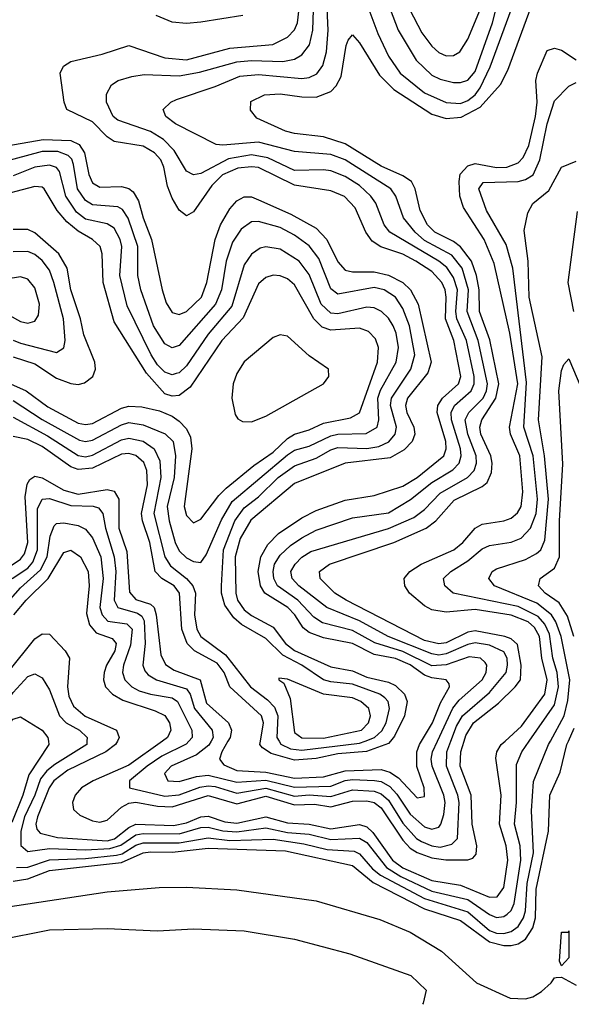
# Model space of a CAD drawing. Header units: inches. Extents: x 990535 to 1117859, y 769386 to 892122.
# Tile 687 of 1056: x 1043948 to 1045477, y 839271 to 841999. Entities that reach past the tile are written whole.
import ezdxf

# ---------------------------------------------------------------- set-up
doc = ezdxf.new("R2010")
doc.units = ezdxf.units.IN
doc.header["$MEASUREMENT"] = 0
doc.layers.add('B0843', color=7, linetype='Continuous')
doc.layers.add('B0844', color=7, linetype='Continuous')

msp = doc.modelspace()

# ---------------------------------------------------------------- linework, layer by layer
at = {"layer": 'B0843', "color": 5}
for points, elevation in [([(1044027.2, 840000), (1044028.6, 839990), (1043973.3, 839906.7), (1043956.3, 839850), (1043925.7, 839774.3)], 2240), ([(1043930, 839611.5), (1043970, 839618.2), (1044030, 839641.5), (1044230, 839663.5), (1044290, 839690), (1044310, 839692.9), (1044370, 839691.9), (1044470, 839702.8), (1044684.6, 839695.4), (1044870, 839655.4), (1044927.9, 839607.9), (1045070, 839535.5), (1045170, 839503.2), (1045250, 839444), (1045290, 839433.6), (1045310, 839433.6), (1045330, 839438.3), (1045350, 839450.6), (1045370, 839482.5), (1045377.7, 839510), (1045379.5, 839590), (1045413.6, 839750), (1045417.4, 839850), (1045445.8, 839914.2), (1045464.3, 839990), (1045468.8, 840000)], 2220), ([(1043938.9, 839650), (1043970, 839650.6), (1044030, 839670.8), (1044130, 839674.5), (1044216.2, 839683.8), (1044232.3, 839687.7), (1044270, 839711.3), (1044290, 839718), (1044390, 839717.7), (1044470, 839732), (1044530, 839724.8), (1044650, 839727.8), (1044735.1, 839715.1), (1044799.7, 839699.7), (1044875.1, 839695.1), (1044890, 839687.9), (1044926.2, 839646.2), (1044948.3, 839628.3), (1045070, 839564), (1045190, 839526.4), (1045250, 839475), (1045270, 839467.6), (1045290, 839466.7), (1045310, 839472), (1045330, 839485.7), (1045344.3, 839510), (1045349.8, 839530), (1045355, 839605), (1045371.7, 839690), (1045366.5, 839806.5), (1045372, 839888), (1045413.7, 839990), (1045419.1, 840000)], 2240), ([(1044134.2, 840000), (1044133.9, 839990), (1044045.1, 839934.9), (1044022.8, 839917.2), (1044005.1, 839894.9), (1043989.7, 839850), (1043961.4, 839790), (1043950.8, 839750), (1043950.6, 839710.6), (1043970, 839693.5), (1044030, 839701.8), (1044130, 839699), (1044197.5, 839702.5), (1044228.5, 839711.5), (1044270, 839739.8), (1044290, 839743.7), (1044390, 839742.6), (1044450, 839760.1), (1044470, 839761.8), (1044511.2, 839751.2), (1044550, 839748), (1044630, 839759.3), (1044690, 839746.9), (1044750, 839742.1), (1044810, 839727.5), (1044890, 839731), (1044910, 839718.7), (1044964.4, 839650), (1045004.7, 839624.7), (1045090, 839584.1), (1045190, 839561.1), (1045250, 839519), (1045270, 839511.1), (1045290, 839513.9), (1045299.4, 839520.6), (1045310, 839530.1), (1045318.1, 839550), (1045337.4, 839670), (1045335.5, 839710), (1045319.6, 839770), (1045324.8, 839830), (1045324.7, 839935.3), (1045339.8, 839970), (1045360.5, 840000)], 2260), ([(1044218.6, 840000), (1044213.5, 839990), (1044186.9, 839970), (1044080.9, 839919.1), (1044042.4, 839890), (1044029.7, 839870), (1043996.9, 839790), (1043992.2, 839770), (1043995.4, 839755.4), (1044004.8, 839744.8), (1044052.7, 839732.7), (1044190, 839723.4), (1044211, 839729), (1044250, 839760.1), (1044270, 839769.4), (1044374.1, 839765.9), (1044410, 839773.3), (1044450, 839789.9), (1044470, 839792.1), (1044516.6, 839776.6), (1044550, 839772.2), (1044630, 839790.2), (1044690, 839773.5), (1044750, 839769.9), (1044810, 839757.2), (1044890, 839769.1), (1044910, 839762.5), (1044926.6, 839746.6), (1044981.6, 839670), (1045010, 839648.4), (1045090, 839613.3), (1045170, 839600.6), (1045250, 839567.8), (1045271.5, 839568.5), (1045290, 839594), (1045301.4, 839670), (1045296, 839710), (1045277.8, 839770), (1045282.4, 839850), (1045267.3, 839952.7), (1045270.3, 839970), (1045282.8, 839990), (1045293.8, 840000)], 2280), ([(1044343.6, 840000), (1044250, 839933.1), (1044151.5, 839890), (1044119.1, 839870), (1044101.7, 839850), (1044094.3, 839830), (1044096.9, 839810), (1044114.5, 839794.5), (1044150, 839778.7), (1044170, 839775.3), (1044190, 839780.4), (1044230, 839816.7), (1044250, 839828.1), (1044270, 839830.8), (1044330, 839819.7), (1044370, 839817.8), (1044470, 839848.9), (1044550, 839826.3), (1044630, 839846.9), (1044710, 839822.8), (1044764.8, 839824.8), (1044810, 839817.4), (1044870, 839833.4), (1044910, 839834.4), (1044930, 839829.5), (1044950, 839814.5), (1045010, 839725), (1045030, 839703.2), (1045050, 839691.2), (1045090, 839676.3), (1045129.1, 839670.9), (1045190, 839671), (1045204.4, 839675.6), (1045213.6, 839686.4), (1045215, 839710), (1045201.9, 839770), (1045199.7, 839850), (1045168.8, 839930), (1045171, 839970), (1045179.9, 840000)], 2320), ([(1044416.9, 840000), (1044409, 839991), (1044342.2, 839957.8), (1044301.4, 839930), (1044252.3, 839890), (1044251.8, 839870), (1044350, 839847.4), (1044390, 839851.2), (1044447.4, 839872.6), (1044470, 839875.7), (1044490, 839873.9), (1044550, 839855.8), (1044630, 839869.4), (1044710, 839847.7), (1044750, 839851), (1044810, 839846.4), (1044870, 839864.9), (1044930, 839860.9), (1044950, 839853.9), (1044970, 839836.1), (1045010, 839772.2), (1045047.4, 839730), (1045061.3, 839721.3), (1045090, 839709.2), (1045113.7, 839706.3), (1045145.6, 839714.4), (1045161.2, 839730), (1045165.7, 839830), (1045162.4, 839850), (1045130.9, 839930), (1045131.9, 839970), (1045143.4, 840000)], 2340), ([(1044478.5, 840000), (1044471.9, 839988.1), (1044437.8, 839962.2), (1044368, 839930), (1044349.2, 839910), (1044358.2, 839890), (1044390, 839888.1), (1044437.8, 839902.2), (1044470, 839905.1), (1044550, 839886.2), (1044630, 839891.2), (1044710, 839871.9), (1044810, 839875.2), (1044850, 839890.9), (1044870, 839893.7), (1044930.9, 839890.9), (1044950, 839887.5), (1044974.1, 839874.1), (1044993.1, 839853.1), (1045030, 839797.1), (1045070, 839761.9), (1045090, 839755.5), (1045110, 839761.7), (1045115.6, 839770), (1045124, 839796), (1045127.7, 839830), (1045123.7, 839850), (1045091.6, 839930), (1045088.7, 839950), (1045092, 839970), (1045106, 840000)], 2360), ([(1044525.1, 840000), (1044507.8, 839970), (1044501.3, 839950), (1044513.9, 839933.9), (1044550, 839918.7), (1044630, 839913.9), (1044710, 839896.7), (1044790, 839900.5), (1044850, 839917.7), (1044950, 839920.9), (1044973.9, 839913.9), (1044998.3, 839898.3), (1045050, 839842.6), (1045070, 839846), (1045068.8, 839870), (1045049, 839929), (1045048.5, 839970), (1045055.7, 839990), (1045061.9, 840000)], 2380), ([(1044975.9, 840000), (1044970, 839992.9), (1044908.8, 839971.2), (1044830, 839964.2), (1044770, 839951.3), (1044710, 839947.4), (1044645.3, 839965.3), (1044620.9, 839980.9), (1044613.8, 839990), (1044615.5, 840000)], 2420), ([(1044666.7, 840000), (1044671.6, 839991.6), (1044698.6, 839978.6), (1044730, 839974.8), (1044890, 839994.1), (1044905.2, 840000)], 2440), ([(1043890, 839536.6), (1044190, 839582.5), (1044334, 839594), (1044410, 839595), (1044550, 839587.6), (1044770, 839556.9), (1044945.8, 839505.8), (1045029.9, 839470.1), (1045117.5, 839417.5), (1045214.3, 839330), (1045307.9, 839287.9), (1045350, 839285.3), (1045370, 839291.4), (1045394.4, 839305.6), (1045421.5, 839330), (1045430, 839344.1), (1045435.3, 839344.7), (1045450, 839346), (1045490, 839323.6)], 2180), ([(1043890, 839449.2), (1044030, 839476.8), (1044190, 839480.2), (1044330, 839474), (1044430, 839479.8), (1044570, 839474), (1044710, 839450.9), (1044862.8, 839410), (1045032.4, 839350), (1045074.8, 839310), (1045066.4, 839273.6), (1045064.6, 839270.6)], 2160)]:
    msp.add_lwpolyline(points, dxfattribs=dict(at, elevation=elevation))
at = {"layer": 'B0843', "color": 5, "elevation": 2180}
msp.add_lwpolyline([(1045450, 839377.6), (1045444.1, 839390), (1045450, 839470.5), (1045469.1, 839470.9), (1045470, 839474), (1045470, 839399.3)], close=True, dxfattribs=at)
at = {"layer": 'B0844', "color": 5}
for points, elevation in [([(1044950, 842094.4), (1044997.4, 841970), (1045046.7, 841886.7), (1045090, 841845.3), (1045113.4, 841833.4), (1045150, 841824.7), (1045170, 841824.4), (1045190, 841831.3), (1045210, 841855), (1045258.3, 841990), (1045298.9, 842150)], 2360), ([(1045061.9, 840000), (1045092.6, 840050), (1045114.4, 840105.6), (1045139.5, 840150), (1045138.7, 840158.7), (1045129.9, 840169.9), (1045090, 840175.1), (1045070, 840182.9), (1045030, 840210.7), (1044990, 840228.3), (1044930, 840239.5), (1044870, 840270.3), (1044790, 840286.4), (1044750, 840300.9), (1044733.5, 840313.5), (1044710.4, 840350), (1044691.5, 840370), (1044627.3, 840410), (1044615.5, 840430), (1044608.8, 840470), (1044615.9, 840510), (1044635.2, 840544.8), (1044665.2, 840574.8), (1044730, 840618.2), (1044770, 840638.4), (1044850, 840667.7), (1044930, 840680.7), (1045010, 840706.3), (1045050, 840729.8), (1045123.3, 840790), (1045130.2, 840810), (1045129.4, 840830), (1045105, 840910), (1045106.9, 840930), (1045119.8, 840950), (1045163.9, 840990), (1045170.9, 841010), (1045151.6, 841110), (1045127.8, 841170), (1045130, 841230), (1045127, 841250), (1045117.7, 841270), (1045090, 841301), (1045046, 841330), (1045010, 841348.5), (1044949, 841369), (1044925.2, 841385.2), (1044907.3, 841410), (1044877.7, 841477.7), (1044848.6, 841508.6), (1044810, 841524.7), (1044710, 841540.5), (1044610, 841588.7), (1044590, 841591.3), (1044552.9, 841587.1), (1044510, 841569.1), (1044480.4, 841539.6), (1044430, 841466.4), (1044410, 841454.9), (1044390, 841470.6), (1044370, 841504.3), (1044357.8, 841537.8), (1044347.6, 841590), (1044338.8, 841610), (1044321.6, 841630), (1044290, 841648.2), (1044210, 841661.4), (1044190, 841673.7), (1044150, 841715.5), (1044078.2, 841750), (1044071.1, 841770), (1044059.9, 841850), (1044069, 841870), (1044090, 841883.1), (1044176.6, 841903.4), (1044250, 841927.3), (1044350, 841892.6), (1044410, 841887.1), (1044530, 841919.8), (1044649.7, 841930.3), (1044690, 841950.5), (1044709.3, 841970.7), (1044718, 841990), (1044732.2, 842110)], 2380), ([(1045106, 840000), (1045148.6, 840091.4), (1045166.5, 840113.5), (1045229.4, 840170), (1045241, 840190), (1045242.9, 840210), (1045237.8, 840217.8), (1045225.6, 840230), (1045193.7, 840233.7), (1045130, 840210.9), (1045090, 840208.8), (1045010, 840248), (1044932.4, 840272.4), (1044870, 840305.8), (1044787.1, 840327.1), (1044762.9, 840342.9), (1044718.7, 840390), (1044662.9, 840430), (1044652.3, 840450), (1044650, 840470), (1044654.6, 840490), (1044670, 840514.7), (1044698.4, 840541.6), (1044730, 840563.2), (1044770, 840583.8), (1044870, 840618.1), (1044970, 840632.3), (1045031.1, 840668.9), (1045090, 840716.7), (1045148.4, 840751.6), (1045166.3, 840770), (1045172, 840790), (1045170.1, 840810), (1045145.2, 840890), (1045144.1, 840910), (1045153.5, 840930), (1045199.4, 840970), (1045207.7, 840990), (1045207.8, 841010), (1045186, 841110), (1045159.6, 841170), (1045156.6, 841190), (1045161.3, 841250), (1045150, 841284.7), (1045131.8, 841311.8), (1045110, 841330), (1044974.1, 841410), (1044958.3, 841430), (1044934.9, 841490), (1044921.6, 841510), (1044890, 841539), (1044850, 841564.1), (1044810, 841579.8), (1044790, 841582.6), (1044710, 841580.4), (1044635.7, 841615.7), (1044590, 841624), (1044527, 841613), (1044450, 841572.7), (1044430, 841568.9), (1044410, 841579.2), (1044375.9, 841635.9), (1044346.7, 841666.7), (1044310, 841688.4), (1044219.9, 841719.9), (1044206.9, 841730), (1044188.6, 841770), (1044188.2, 841791.8), (1044202.2, 841817.8), (1044220.5, 841830), (1044258.7, 841841.3), (1044292.9, 841847.1), (1044390, 841842.8), (1044446.6, 841853.4), (1044550, 841882.1), (1044590, 841885.9), (1044677, 841883), (1044710, 841889.4), (1044730, 841901.5), (1044751, 841929), (1044760.8, 841970), (1044765.2, 842110)], 2360), ([(1045143.4, 840000), (1045159.1, 840040.9), (1045175.3, 840070), (1045250, 840134.5), (1045296.1, 840190), (1045300.5, 840210), (1045298.8, 840230), (1045290, 840247.6), (1045250, 840265.4), (1045210, 840271.7), (1045190, 840267.8), (1045130, 840241.2), (1045110, 840238.1), (1045090, 840241.4), (1044969.5, 840290), (1044890, 840333.1), (1044798.9, 840370), (1044721.5, 840430), (1044702.9, 840450), (1044699.6, 840470), (1044711.2, 840490), (1044730, 840509.4), (1044755, 840525), (1044970, 840588.9), (1045040.2, 840619.8), (1045070, 840641.4), (1045113.4, 840686.6), (1045189.2, 840730), (1045207.7, 840750), (1045214, 840770), (1045212.8, 840790), (1045189.7, 840850.3), (1045182.9, 840890), (1045193.1, 840910), (1045232.7, 840950), (1045241.6, 840970), (1045244.3, 840990), (1045219, 841110), (1045188.5, 841190), (1045191.7, 841250), (1045174.8, 841310), (1045145.9, 841345.9), (1045070, 841387), (1045044.3, 841410), (1045011.8, 841450), (1044990.6, 841510), (1044976.2, 841530), (1044850, 841610), (1044810, 841625), (1044710, 841633.4), (1044610, 841659.7), (1044510.7, 841650.7), (1044492.7, 841652.7), (1044379.3, 841710), (1044352.8, 841730), (1044345.1, 841750), (1044367.1, 841770), (1044382.9, 841777.1), (1044490, 841813.8), (1044557.6, 841842.4), (1044610, 841847.1), (1044730, 841835.6), (1044750, 841838.4), (1044771.2, 841848.8), (1044788.1, 841871.9), (1044798.4, 841910), (1044802.6, 841970), (1044799.4, 842050)], 2340), ([(1045179.9, 840000), (1045184.5, 840015.5), (1045205.7, 840050), (1045275.3, 840104.7), (1045321.4, 840150), (1045335.8, 840170), (1045338.2, 840210), (1045327.7, 840267.7), (1045310, 840283.4), (1045293.1, 840290), (1045210, 840305.2), (1045190, 840302), (1045130, 840272.1), (1045110, 840269.2), (1045070, 840279), (1044852.7, 840390), (1044821.5, 840410), (1044780.7, 840450), (1044778.6, 840470), (1044806.5, 840490), (1044985.2, 840550), (1045074.4, 840590), (1045101.4, 840610), (1045152.6, 840667.4), (1045230, 840704.8), (1045243.8, 840716.2), (1045255.9, 840744.1), (1045257.6, 840770), (1045253.6, 840790), (1045225.8, 840850), (1045223, 840870), (1045229.2, 840890), (1045267.7, 840950), (1045275.8, 840990), (1045251.4, 841111.4), (1045222.8, 841190), (1045221.6, 841250), (1045214.1, 841290), (1045200.2, 841330), (1045169.6, 841369.6), (1045150, 841384.4), (1045098.8, 841410), (1045078.5, 841430), (1045058.4, 841470), (1045044.1, 841530), (1045033.5, 841550), (1045010, 841565.6), (1044950, 841592.8), (1044850, 841654.6), (1044790, 841673.8), (1044710, 841683.1), (1044685, 841690), (1044605.6, 841725.6), (1044587.6, 841747.6), (1044588.3, 841771.7), (1044626, 841790), (1044670, 841793.2), (1044730, 841784.9), (1044770, 841784.4), (1044810, 841799.2), (1044824.8, 841815.2), (1044838.5, 841841.5), (1044853.2, 841926.8), (1044857.9, 841942.1), (1044870, 841956.2), (1044890, 841934.3), (1044945, 841845), (1044985.1, 841805.1), (1045090, 841737), (1045130, 841724.9), (1045171.9, 841728.1), (1045223.9, 841756.1), (1045280.7, 841819.3), (1045301.3, 841858.7), (1045365.5, 842034.5)], 2320), ([(1044910, 842041.4), (1044940.4, 841960.4), (1044970, 841897.2), (1045002.7, 841850), (1045070, 841795.7), (1045130, 841769.4), (1045170, 841766.8), (1045190, 841774.3), (1045210, 841790.6), (1045223.9, 841810), (1045252.1, 841867.9), (1045310, 842026.3)], 2340), ([(1045028, 842028), (1045062.4, 841962.4), (1045090, 841924.9), (1045110, 841907.5), (1045130, 841898.9), (1045150, 841899.6), (1045168.1, 841910), (1045190, 841944.6), (1045230, 842039.8)], 2380), ([(1044566, 842010), (1044450, 841992), (1044410, 841988.1), (1044370, 841991.5), (1044326, 842010)], 2420), ([(1045293.8, 840000), (1045339, 840041), (1045403.6, 840130), (1045410.1, 840170), (1045394.8, 840230), (1045388.7, 840290), (1045374.8, 840314.8), (1045357.8, 840330), (1045310, 840348.3), (1045210, 840364.2), (1045130, 840357.5), (1045090, 840363.9), (1045070, 840374.9), (1045028, 840410), (1045015, 840430), (1045014, 840450), (1045029.4, 840470), (1045060.4, 840490), (1045151.1, 840530), (1045176.2, 840550), (1045210, 840590.1), (1045230, 840600.9), (1045290, 840610.4), (1045310, 840617.9), (1045327.5, 840632.5), (1045337.6, 840650), (1045342.4, 840690), (1045333.8, 840790), (1045308.3, 840850), (1045305.9, 840870), (1045328.5, 840990), (1045306.8, 841130), (1045263.4, 841323.4), (1045235.1, 841390), (1045178.2, 841478.2), (1045167.9, 841510), (1045166.2, 841550), (1045169.3, 841570.7), (1045190, 841593.7), (1045210, 841600.5), (1045270, 841589.5), (1045298.3, 841590), (1045330, 841602.4), (1045343.3, 841616.7), (1045358.8, 841650), (1045378.1, 841730), (1045381.9, 841770), (1045378.6, 841830), (1045382.9, 841850), (1045410, 841913.6), (1045430, 841919.9), (1045450, 841914.2), (1045490, 841887.8)], 2280), ([(1045360.5, 840000), (1045430, 840100.5), (1045441.6, 840150), (1045437.5, 840190), (1045425.7, 840230), (1045416.1, 840296.1), (1045403.5, 840323.5), (1045384.9, 840344.9), (1045330, 840372.6), (1045149.7, 840409.7), (1045125.9, 840430), (1045122.9, 840450), (1045142.6, 840470), (1045190, 840499.6), (1045230, 840532.4), (1045250, 840542.1), (1045310, 840550.7), (1045337.7, 840562.3), (1045363.7, 840590), (1045379.1, 840630), (1045383.6, 840670), (1045371, 840790), (1045345, 840870), (1045353, 840993), (1045314.4, 841310), (1045296, 841376), (1045241.5, 841470), (1045220.2, 841530), (1045232.9, 841547.1), (1045330, 841550.7), (1045350, 841555.4), (1045370.8, 841569.2), (1045389.5, 841610.5), (1045409.9, 841709.9), (1045430, 841774), (1045470, 841814.2), (1045490, 841824.5)], 2260), ([(1043890, 841645.2), (1044013, 841667), (1044090, 841663.9), (1044112.4, 841652.4), (1044127.3, 841630), (1044139.4, 841570), (1044150, 841546.8), (1044170, 841534.9), (1044230, 841536.2), (1044250, 841531.2), (1044261.9, 841521.9), (1044276.7, 841496.7), (1044289.6, 841450), (1044313.5, 841390), (1044342.4, 841250), (1044354.1, 841214.1), (1044370, 841186.9), (1044390, 841181.7), (1044410, 841189.9), (1044451.6, 841230), (1044466.4, 841270), (1044489.2, 841390), (1044504.9, 841430), (1044530, 841474.4), (1044550, 841496.5), (1044570, 841507.6), (1044590, 841507.8), (1044610, 841499.4), (1044699.8, 841459.8), (1044770, 841420.6), (1044799.2, 841390), (1044830, 841328.1), (1044850, 841304.8), (1044870, 841299.9), (1044930, 841299.8), (1044970, 841290.7), (1045009.6, 841270), (1045031, 841250), (1045052.3, 841210), (1045088.1, 841050), (1045079.4, 841020.6), (1045023.3, 840950), (1045017.2, 840930), (1045020.8, 840910), (1045040.1, 840870), (1045043.5, 840850), (1045035.8, 840830), (1045013.2, 840806.8), (1044975, 840785), (1044850, 840770), (1044710, 840713.1), (1044588.3, 840611.7), (1044559.1, 840560.9), (1044545, 840510), (1044546.5, 840410), (1044551.9, 840390), (1044570, 840363.7), (1044590, 840347.8), (1044650, 840315.1), (1044684.4, 840270), (1044710, 840251.2), (1044810, 840206), (1044870, 840194.3), (1044910, 840177.2), (1044970, 840163), (1044990, 840154), (1045014.4, 840130), (1045021.9, 840110), (1045014.8, 840070), (1044986.8, 840013.2), (1044975.9, 840000)], 2420), ([(1044905.2, 840000), (1044930.9, 840010), (1044952, 840028), (1044963.8, 840050), (1044973.2, 840090), (1044968.9, 840110), (1044959.7, 840119.7), (1044946.5, 840130), (1044870, 840158), (1044810, 840163.7), (1044790, 840170), (1044730.3, 840210), (1044677.6, 840237.6), (1044630, 840284.1), (1044562.9, 840322.9), (1044541.2, 840341.2), (1044516.8, 840376.8), (1044507.4, 840410), (1044507, 840430), (1044512.3, 840530), (1044544.5, 840610), (1044570, 840646.2), (1044610, 840676.2), (1044664.3, 840730), (1044710, 840762.1), (1044770, 840783.8), (1044810, 840807.1), (1044830, 840813), (1044910, 840810.8), (1044943.6, 840816.4), (1044971.3, 840828.7), (1044989.1, 840850), (1044991.9, 840870), (1044975.3, 840930), (1044978.3, 840950), (1045032.5, 841030), (1045043.3, 841070), (1045028.1, 841150), (1045010, 841198.3), (1044990, 841229.5), (1044958.3, 841250), (1044930, 841256.4), (1044830, 841238), (1044810, 841252.6), (1044776.6, 841336.6), (1044750, 841371.9), (1044710, 841401.2), (1044670, 841423.1), (1044610, 841439.3), (1044590, 841438.2), (1044561.7, 841418.3), (1044538.1, 841381.9), (1044520.4, 841330), (1044507.4, 841250), (1044490.5, 841210), (1044390, 841096), (1044370, 841089.5), (1044350, 841100.1), (1044319, 841150), (1044283.8, 841250), (1044275.6, 841290), (1044275.7, 841370), (1044248.8, 841448.8), (1044233, 841473), (1044220.1, 841480.1), (1044150, 841485.6), (1044130, 841497.9), (1044108, 841530), (1044097.1, 841597.1), (1044092.2, 841612.2), (1044082.6, 841622.6), (1044053.7, 841633.7), (1044010, 841633.5), (1043897.3, 841602.7)], 2440), ([(1045419.1, 840000), (1045457.1, 840070), (1045467.4, 840112.6), (1045472.5, 840170), (1045449.2, 840290), (1045434.5, 840330), (1045421.8, 840350), (1045381.7, 840381.7), (1045264.3, 840430), (1045248.5, 840450), (1045257.7, 840470), (1045270, 840477.1), (1045350, 840503), (1045380.8, 840519.2), (1045392.3, 840530), (1045403.7, 840556.3), (1045413.9, 840670), (1045402.3, 840790), (1045386.4, 840890), (1045395.8, 841064.2), (1045360.4, 841230), (1045357.7, 841330), (1045345.9, 841414.1), (1045356.2, 841463.8), (1045370.4, 841489.6), (1045414.9, 841525.1), (1045450, 841590.3), (1045490, 841606.7)], 2240), ([(1043930, 840943.9), (1044010, 840891.3), (1044113.4, 840833.4), (1044130, 840830.3), (1044150, 840833.6), (1044230, 840876.4), (1044250, 840882.3), (1044290, 840876), (1044350.7, 840850.7), (1044373, 840830), (1044379.6, 840790), (1044375.7, 840730), (1044356.8, 840650), (1044361.9, 840610), (1044379, 840550), (1044390, 840527.3), (1044410, 840507.8), (1044430, 840497.8), (1044450, 840495.1), (1044464.5, 840515.5), (1044506.8, 840613.2), (1044536.4, 840663.6), (1044690, 840792.9), (1044710, 840805.7), (1044750, 840817.2), (1044810, 840845.9), (1044830, 840850.6), (1044907.9, 840852.1), (1044938.5, 840870), (1044943.4, 840890), (1044940.9, 840950), (1044948.1, 840971.9), (1044991.2, 841050), (1044998.3, 841090), (1044991.3, 841130), (1044983.2, 841150), (1044970, 841171.7), (1044950.4, 841190.4), (1044930, 841199.8), (1044910, 841202.2), (1044830, 841183.7), (1044810, 841185.5), (1044783.7, 841210), (1044750, 841292.3), (1044722.2, 841330), (1044670, 841363), (1044630.5, 841369.5), (1044614.7, 841365.3), (1044590, 841349.4), (1044570, 841319.5), (1044535.5, 841204.5), (1044470, 841127.3), (1044410, 841039.2), (1044390, 841020.4), (1044381.9, 841018.1), (1044370, 841014.9), (1044350, 841022.4), (1044330, 841042.2), (1044312.1, 841070), (1044245.8, 841205.8), (1044225.1, 841290), (1044230.7, 841370), (1044226.4, 841390), (1044210, 841420.8), (1044190, 841432.6), (1044130, 841446.2), (1044105, 841465), (1044075.3, 841510), (1044057.7, 841577.7), (1044049.5, 841589.5), (1044030, 841595.4), (1043990, 841590), (1043930, 841565.7)], 2460), ([(1043870, 841013.1), (1043965.5, 840970), (1044026, 840926), (1044110, 840881.1), (1044130, 840877), (1044150, 840879.6), (1044230, 840921.9), (1044250, 840927.5), (1044286.3, 840926.3), (1044334.9, 840914.9), (1044370, 840900.5), (1044390, 840886), (1044410, 840864.6), (1044421.7, 840841.7), (1044424.6, 840810), (1044403.9, 840650), (1044410, 840625), (1044430, 840604.4), (1044450, 840614.8), (1044499.5, 840680.5), (1044519.8, 840700.2), (1044596.4, 840763.6), (1044650, 840800.8), (1044690, 840838.3), (1044710, 840850.3), (1044750, 840861.8), (1044790, 840880.8), (1044864.9, 840895.1), (1044890, 840908.9), (1044939.6, 841050), (1044942.1, 841090), (1044934.3, 841114.3), (1044914.9, 841134.9), (1044890, 841144.2), (1044810, 841138.4), (1044786.3, 841146.3), (1044762.8, 841170), (1044710, 841263.7), (1044690, 841280.3), (1044670, 841289.1), (1044650, 841290.7), (1044630, 841284), (1044610, 841266.5), (1044567.1, 841172.9), (1044507.7, 841110), (1044420, 840980), (1044390, 840957.5), (1044370, 840955.1), (1044350, 840961.7), (1044299.2, 841019.2), (1044210, 841161.1), (1044179.2, 841270), (1044176.3, 841350), (1044170.6, 841370), (1044149.6, 841389.6), (1044110, 841412.4), (1044078.6, 841438.6), (1044051.8, 841470), (1044015.8, 841530), (1044010, 841534.9), (1043990, 841536.5), (1043870, 841504.9)], 2480), ([(1045492.9, 841467.1), (1045466.9, 841270), (1045483.1, 841190)], 2240), ([(1043930, 841064.5), (1043990, 841044.7), (1044050, 841005.4), (1044089.5, 840990.5), (1044110, 840988.1), (1044127.8, 840992.2), (1044150.9, 841010), (1044157.6, 841030), (1044156, 841050), (1044125.9, 841125.9), (1044116.4, 841170), (1044089.8, 841250), (1044079.4, 841310), (1044056.3, 841350), (1043990, 841407.6), (1043970, 841417.4), (1043930, 841417.7)], 2520), ([(1043930, 841110.9), (1043950, 841102.4), (1044050, 841076.8), (1044070, 841089.2), (1044074.1, 841110), (1044069.4, 841170), (1044042.6, 841270), (1044030, 841304.5), (1044010, 841331.6), (1043990, 841347.6), (1043970, 841356.5), (1043930, 841355.2)], 2540), ([(1045483.9, 840290), (1045466.2, 840346.2), (1045442.9, 840382.9), (1045404.8, 840410), (1045386.2, 840430), (1045391, 840450), (1045430, 840478.8), (1045444.5, 840510), (1045444.6, 840610), (1045453.1, 840766.9), (1045442.5, 840970), (1045450, 841026.7), (1045456.3, 841043.7), (1045470, 841058.7), (1045516.2, 840950)], 2220), ([(1043930, 840897.5), (1044025.2, 840845.2), (1044110, 840790.7), (1044130, 840787.8), (1044150, 840791.7), (1044230, 840834.8), (1044250, 840839.5), (1044290, 840830.5), (1044320.4, 840810), (1044336.2, 840776.2), (1044339.4, 840730), (1044319.8, 840630), (1044349.8, 840510), (1044365.4, 840485.4), (1044410, 840450), (1044427.7, 840430), (1044435.5, 840410), (1044432.8, 840350), (1044439, 840310), (1044450, 840289.7), (1044518.7, 840238.7), (1044587.3, 840150), (1044634.5, 840114.5), (1044653.8, 840093.8), (1044663, 840070), (1044660.9, 840010), (1044666.7, 840000)], 2440), ([(1044615.5, 840000), (1044623.7, 840050), (1044617.7, 840070), (1044530.6, 840150), (1044514.5, 840190), (1044495.3, 840215.3), (1044432.2, 840250), (1044411.6, 840270), (1044397.5, 840310), (1044390.9, 840410), (1044376, 840430), (1044341.5, 840450), (1044323.7, 840470), (1044308.1, 840550), (1044288.2, 840610), (1044285.7, 840630), (1044302, 840710), (1044300.6, 840750), (1044291.7, 840771.7), (1044270, 840791.3), (1044250, 840796.8), (1044230, 840794.4), (1044150, 840755.6), (1044110, 840752.1), (1044090, 840759.5), (1044010, 840815.9), (1043970, 840835.5), (1043930, 840844.1)], 2420), ([(1043893.8, 840466.2), (1043950, 840504.3), (1043961, 840519), (1043970.7, 840550), (1043963.2, 840676.8), (1043968.7, 840711.3), (1043975.6, 840724.4), (1043990, 840733.8), (1044010, 840729), (1044070, 840695.1), (1044110, 840684.3), (1044190, 840697), (1044210, 840692.7), (1044222.8, 840670), (1044222.6, 840590), (1044244.8, 840524.8), (1044252.1, 840412.1), (1044270, 840392.4), (1044310, 840379.1), (1044320.2, 840370), (1044326.2, 840350), (1044339.2, 840239.2), (1044351.6, 840211.6), (1044376, 840196), (1044448, 840170), (1044465.3, 840105.3), (1044526.3, 840050), (1044534.5, 840030), (1044530.9, 840010), (1044525.1, 840000)], 2380), ([(1043926.6, 840450), (1043970, 840479), (1043984.3, 840495.7), (1043997.5, 840530), (1043997, 840643), (1044009.8, 840670.2), (1044030, 840671.7), (1044090, 840652.4), (1044151.1, 840651.1), (1044166.5, 840646.5), (1044177.9, 840630), (1044185.2, 840590), (1044210, 840510), (1044214.1, 840470), (1044210, 840390), (1044220.2, 840370), (1044274.3, 840354.3), (1044286.2, 840346.2), (1044292.6, 840332.6), (1044296, 840270), (1044289.5, 840210), (1044294.7, 840194.7), (1044303.7, 840183.7), (1044327, 840170), (1044410, 840144.7), (1044420.4, 840130), (1044432.5, 840090), (1044481.4, 840030), (1044483.9, 840010), (1044478.5, 840000)], 2360), ([(1043902, 840370), (1043950, 840424.5), (1044005.9, 840474.1), (1044023.7, 840510), (1044032, 840568), (1044043.6, 840596.4), (1044050, 840602.8), (1044070, 840604.5), (1044110, 840597.2), (1044130, 840587.4), (1044150, 840562.8), (1044172.5, 840510), (1044179.6, 840450), (1044169.5, 840370), (1044176.3, 840350), (1044192.3, 840332.3), (1044244.6, 840324.6), (1044259.4, 840310), (1044254.6, 840265.4), (1044235.8, 840210), (1044233.2, 840190), (1044239.1, 840170), (1044259, 840150), (1044279.4, 840139.4), (1044310, 840129.6), (1044370, 840120), (1044385.4, 840110), (1044425.1, 840030), (1044425.8, 840010), (1044416.9, 840000)], 2340), ([(1043931.6, 840350), (1043965.5, 840390), (1044026.8, 840450), (1044070, 840522.3), (1044090, 840529.2), (1044116.5, 840510), (1044137.2, 840470), (1044140.5, 840430), (1044133.1, 840353.1), (1044141.7, 840321.7), (1044160.1, 840300.1), (1044203.7, 840283.7), (1044215.1, 840270), (1044211.4, 840250), (1044188.3, 840210), (1044182.3, 840190), (1044179.9, 840170), (1044185.5, 840150), (1044205.1, 840130), (1044233.6, 840113.6), (1044323.6, 840083.6), (1044350, 840070.4), (1044363.2, 840050), (1044366.8, 840030), (1044357.6, 840010), (1044343.6, 840000)], 2320), ([(1043915, 840190), (1043990, 840283.4), (1044010, 840297.3), (1044030, 840296.1), (1044073.7, 840250), (1044085.5, 840230), (1044080.2, 840150), (1044084.3, 840124.3), (1044096.7, 840096.7), (1044129, 840069), (1044216, 840030), (1044223.6, 840010), (1044218.6, 840000)], 2280), ([(1043830.1, 840000), (1043870.7, 840049.3), (1043930, 840134.1), (1043970, 840178.9), (1043990, 840186.5), (1044010, 840175.5), (1044030, 840141.5), (1044058.2, 840070), (1044076.4, 840050), (1044113.4, 840030), (1044134.5, 840010), (1044134.2, 840000)], 2260), ([(1043878.4, 840000), (1043890, 840016), (1043930, 840060.3), (1043950, 840066.9), (1044009.7, 840029.7), (1044025.9, 840010), (1044027.2, 840000)], 2240), ([(1045468.8, 840000), (1045484.8, 840035.2)], 2220)]:
    msp.add_lwpolyline(points, dxfattribs=dict(at, elevation=elevation))
for points, elevation in [([(1043950, 841285.7), (1043910, 841279.3), (1043887.7, 841270), (1043865.3, 841250), (1043854.7, 841230), (1043863.5, 841210), (1043950, 841162.4), (1043970, 841158), (1043990, 841163), (1044000.1, 841179.9), (1044002.4, 841210), (1043990, 841255.4), (1043970, 841279.4)], 2560), ([(1044670, 841125.5), (1044650, 841118.5), (1044570, 841050.3), (1044550, 841018.3), (1044539.2, 840990), (1044535.9, 840950), (1044545.1, 840905.1), (1044552.9, 840892.9), (1044565.7, 840885.7), (1044590, 840884.8), (1044630, 840899.9), (1044790.2, 840989.8), (1044805, 841010), (1044803.8, 841030), (1044750, 841067.6), (1044690, 841121.4)], 2520), ([(1044665.8, 840174.2), (1044665.7, 840170), (1044680, 840160), (1044697.6, 840117.6), (1044710, 840023.6), (1044730, 840008.9), (1044790, 840007.9), (1044895, 840030), (1044914.9, 840050), (1044920.2, 840070), (1044915.2, 840090), (1044893.4, 840110), (1044870, 840119.3), (1044789.8, 840129.8), (1044690, 840171)], 2460)]:
    msp.add_lwpolyline(points, close=True, dxfattribs=dict(at, elevation=elevation))

doc.saveas('drawing.dxf')
